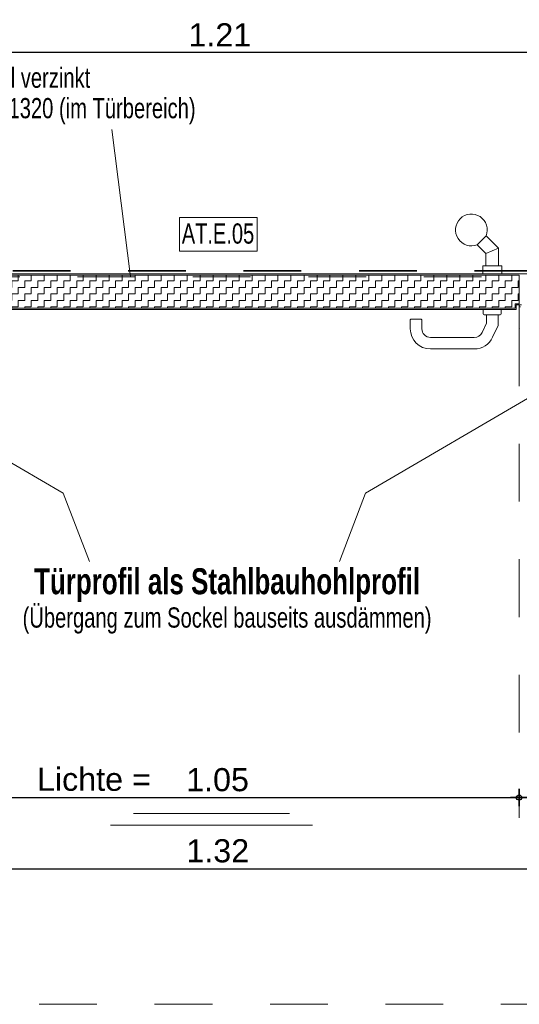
# Model space of a CAD drawing. Header units: metres. Extents: x 1316.5 to 1415.3, y -94.1 to -52.
# Tile 548 of 656: x 1411.9 to 1412.8, y -77.4 to -75.7. Entities that reach past the tile are written whole.
import ezdxf

# ---------------------------------------------------------------- set-up
doc = ezdxf.new("R2010")
doc.units = ezdxf.units.M
doc.header["$PDMODE"] = 65
for name, pattern in [('AUSGEZOGEN', [0]), ('STRICHLINIE2_S3', [0.055, 0.04, -0.015]), ('STRICHLINIE_S4', [0.008, 0.006, -0.002]), ('STRICHPUNKT2_S5', [0.1, 0.07, -0.01, 0.01, -0.01]), ('VERDECKT2_S2', [0.03, 0.02, -0.01])]:
    doc.linetypes.add(name, pattern=pattern)
doc.layers.add('XR$3$_42154', color=7, linetype='Continuous')
for name, color, linetype, lineweight in [('XR$3$Achsen', 4, 'AUSGEZOGEN', 13), ('XR$3$Maßlinie 1_50', 7, 'AUSGEZOGEN', 25), ('XR$3$Muster', 4, 'AUSGEZOGEN', 13), ('XR$3$SNL_D_BD_FL_250', 7, 'AUSGEZOGEN', 18), ('XR$3$Text 1_100', 3, 'AUSGEZOGEN', 18), ('XR$3$Wand Mauerwerk tr_1', 42, 'AUSGEZOGEN', 18)]:
    doc.layers.add(name, color=color, linetype=linetype, lineweight=lineweight)
doc.styles.add('ARIAL', font='arial.ttf')
doc.dimstyles.new('DIMSTYLE_26', dxfattribs={"dimtxt": 0.04, "dimasz": 0.03, "dimexe": 0, "dimexo": 1e-06, "dimgap": 0.02, "dimtad": 2, "dimrnd": 0.005, "dimzin": 4, "dimdsep": 46, "dimtxsty": 'ARIAL', "dimblk1": 'ALL_ML_KREIS', "dimblk2": 'ALL_ML_KREIS', "dimsah": 1, "dimcen": 0, "dimse1": 1, "dimse2": 1, "dimclrd": 7, "dimclre": 7, "dimclrt": 7, "dimadec": 0, "dimazin": 0, "dimtfac": 1, "dimtdec": 0, "dimtix": 1, "dimtmove": 2, "dimatfit": 3, "dimfxl": 0, "dimtzin": 0, "dimlwd": 0, "dimlwe": 25, "dimarcsym": 0})
doc.dimstyles.new('DIMSTYLE_27', dxfattribs={"dimtxt": 0.04, "dimasz": 0.03, "dimexe": 0, "dimexo": 1e-06, "dimgap": 0.02, "dimtad": 2, "dimrnd": 0.005, "dimzin": 4, "dimdsep": 46, "dimtxsty": 'ARIAL', "dimblk1": 'ALL_ML_KREIS', "dimblk2": 'ALL_ML_KREIS', "dimsah": 1, "dimcen": 0, "dimse1": 1, "dimse2": 1, "dimclrd": 7, "dimclre": 7, "dimclrt": 7, "dimadec": 0, "dimazin": 0, "dimtfac": 1, "dimtdec": 0, "dimtix": 1, "dimtmove": 2, "dimatfit": 3, "dimfxl": 0, "dimtzin": 0, "dimlwd": 0, "dimlwe": 25, "dimarcsym": 0})
doc.dimstyles.new('DIMSTYLE_5', dxfattribs={"dimtxt": 0.04, "dimasz": 0.03, "dimexe": 0, "dimexo": 1e-06, "dimgap": 0.02, "dimtad": 2, "dimdec": 1, "dimlfac": 100, "dimrnd": 0.5, "dimzin": 4, "dimdsep": 46, "dimtxsty": 'ARIAL', "dimblk1": 'ALL_ML_KREIS', "dimblk2": 'ALL_ML_KREIS', "dimsah": 1, "dimcen": 0, "dimse1": 1, "dimse2": 1, "dimclrd": 7, "dimclre": 7, "dimclrt": 7, "dimadec": 0, "dimazin": 0, "dimtfac": 1, "dimtdec": 0, "dimtix": 1, "dimtmove": 2, "dimatfit": 3, "dimfxl": 0, "dimtvp": 1.2, "dimtzin": 0, "dimlwd": 0, "dimlwe": 25, "dimarcsym": 0})

# ---------------------------------------------------------------- blocks, each defined once
blk = doc.blocks.new('ALL_ML_KREIS')
at = {"color": 0, "linetype": 'ByBlock', "lineweight": -2}
for p, q in [((-1, 0), (0.5, 0)), ((0, -0.5), (0, 0.5))]:
    blk.add_line(p, q, dxfattribs=at)
blk.add_circle((0, 0), 0.15, dxfattribs=at)
blk = doc.blocks.new('*D227')
at = {"layer": 'DEFPOINTS', "color": 7, "linetype": 'AUSGEZOGEN', "lineweight": 25, "transparency": 33554687}
for p in [(1411.6688, -75.7776), (1412.8788, -76.0373), (1411.6688, -76.1346)]:
    blk.add_point(p, dxfattribs=at)
at = {"layer": 'XR$3$Maßlinie 1_50', "color": 7, "linetype": 'AUSGEZOGEN', "lineweight": -2, "transparency": 33554687}
blk.add_line((1411.6688, -75.7776), (1412.8788, -75.7776), dxfattribs=at)
at = {"layer": 'XR$3$Maßlinie 1_50', "color": 7, "linetype": 'AUSGEZOGEN', "lineweight": 25, "transparency": 33554687, "xscale": 0.03, "yscale": 0.03, "zscale": 0.03, "rotation": 180}
blk.add_blockref('ALL_ML_KREIS', (1411.6688, -75.7776), dxfattribs=at)
at = {"layer": 'XR$3$Maßlinie 1_50', "color": 7, "linetype": 'AUSGEZOGEN', "lineweight": 25, "transparency": 33554687, "xscale": 0.03, "yscale": 0.03, "zscale": 0.03}
blk.add_blockref('ALL_ML_KREIS', (1412.8788, -75.7776), dxfattribs=at)
at = {"layer": 'XR$3$Maßlinie 1_50', "color": 7, "linetype": 'AUSGEZOGEN', "lineweight": 25, "transparency": 33554687, "insert": (1412.2805, -75.7476), "char_height": 0.04, "width": 0.16, "attachment_point": 5, "style": 'ARIAL'}
blk.add_mtext('\\A1;{\\A1;{1.21\\H0.026400;\\S^ ;}}', dxfattribs=at)
blk = doc.blocks.new('*D234')
at = {"layer": 'DEFPOINTS', "color": 7, "linetype": 'AUSGEZOGEN', "lineweight": 25, "transparency": 33554687}
for p in [(1411.6138, -76.3756), (1412.9338, -76.4088), (1411.6138, -77.1912)]:
    blk.add_point(p, dxfattribs=at)
at = {"layer": 'XR$3$Maßlinie 1_50', "color": 7, "linetype": 'AUSGEZOGEN', "lineweight": -2, "transparency": 33554687}
blk.add_line((1411.6138, -77.1912), (1412.9338, -77.1912), dxfattribs=at)
at = {"layer": 'XR$3$Maßlinie 1_50', "color": 7, "linetype": 'AUSGEZOGEN', "lineweight": 25, "transparency": 33554687, "xscale": 0.03, "yscale": 0.03, "zscale": 0.03, "rotation": 180}
blk.add_blockref('ALL_ML_KREIS', (1411.6138, -77.1912), dxfattribs=at)
at = {"layer": 'XR$3$Maßlinie 1_50', "color": 7, "linetype": 'AUSGEZOGEN', "lineweight": 25, "transparency": 33554687, "xscale": 0.03, "yscale": 0.03, "zscale": 0.03}
blk.add_blockref('ALL_ML_KREIS', (1412.9338, -77.1912), dxfattribs=at)
at = {"layer": 'XR$3$Maßlinie 1_50', "color": 7, "linetype": 'AUSGEZOGEN', "lineweight": 25, "transparency": 33554687, "insert": (1412.2769, -77.1605), "char_height": 0.04, "width": 0.16, "attachment_point": 5, "style": 'ARIAL'}
blk.add_mtext('\\A1;{\\A1;{1.32\\H0.026400;\\S^ ;}}', dxfattribs=at)
blk = doc.blocks.new('*D293')
at = {"layer": 'DEFPOINTS', "color": 7, "linetype": 'AUSGEZOGEN', "lineweight": 25, "transparency": 33554687}
for p in [(1411.7488, -76.2383), (1412.7988, -76.2418), (1411.7488, -77.068)]:
    blk.add_point(p, dxfattribs=at)
at = {"layer": 'XR$3$Maßlinie 1_50', "color": 7, "linetype": 'AUSGEZOGEN', "lineweight": -2, "transparency": 33554687}
blk.add_line((1411.7488, -77.068), (1412.7988, -77.068), dxfattribs=at)
at = {"layer": 'XR$3$Maßlinie 1_50', "color": 7, "linetype": 'AUSGEZOGEN', "lineweight": 25, "transparency": 33554687, "xscale": 0.03, "yscale": 0.03, "zscale": 0.03, "rotation": 180}
blk.add_blockref('ALL_ML_KREIS', (1411.7488, -77.068), dxfattribs=at)
at = {"layer": 'XR$3$Maßlinie 1_50', "color": 7, "linetype": 'AUSGEZOGEN', "lineweight": 25, "transparency": 33554687, "xscale": 0.03, "yscale": 0.03, "zscale": 0.03}
blk.add_blockref('ALL_ML_KREIS', (1412.7988, -77.068), dxfattribs=at)
at = {"layer": 'XR$3$Maßlinie 1_50', "color": 7, "linetype": 'AUSGEZOGEN', "lineweight": 25, "transparency": 33554687, "insert": (1412.2765, -77.0374), "char_height": 0.04, "width": 0.16, "attachment_point": 5, "style": 'ARIAL'}
blk.add_mtext('\\A1;{\\A1;{1.05\\H0.026400;\\S^ ;}}', dxfattribs=at)
blk = doc.blocks.new('*D294')
at = {"layer": 'DEFPOINTS', "color": 7, "linetype": 'AUSGEZOGEN', "lineweight": 25, "transparency": 33554687}
for p in [(1412.7988, -76.2418), (1412.9338, -76.3468), (1412.7988, -77.068)]:
    blk.add_point(p, dxfattribs=at)
at = {"layer": 'XR$3$Maßlinie 1_50', "color": 7, "linetype": 'AUSGEZOGEN', "lineweight": -2, "transparency": 33554687}
blk.add_line((1412.7988, -77.068), (1412.9338, -77.068), dxfattribs=at)
at = {"layer": 'XR$3$Maßlinie 1_50', "color": 7, "linetype": 'AUSGEZOGEN', "lineweight": 25, "transparency": 33554687, "xscale": 0.03, "yscale": 0.03, "zscale": 0.03, "rotation": 180}
blk.add_blockref('ALL_ML_KREIS', (1412.7988, -77.068), dxfattribs=at)
at = {"layer": 'XR$3$Maßlinie 1_50', "color": 7, "linetype": 'AUSGEZOGEN', "lineweight": 25, "transparency": 33554687, "xscale": 0.03, "yscale": 0.03, "zscale": 0.03}
blk.add_blockref('ALL_ML_KREIS', (1412.9338, -77.068), dxfattribs=at)
at = {"layer": 'XR$3$Maßlinie 1_50', "color": 7, "linetype": 'AUSGEZOGEN', "lineweight": 25, "transparency": 33554687, "insert": (1412.8825, -77.0373), "char_height": 0.04, "width": 0.16, "attachment_point": 5, "style": 'ARIAL'}
blk.add_mtext('\\A1;{\\A1;{13\\H0.026400;\\S5^ ;}}', dxfattribs=at)

msp = doc.modelspace()

# ---------------------------------------------------------------- hatches: boundary and pattern name
at = {"layer": 'XR$3$Muster', "linetype": 'AUSGEZOGEN', "lineweight": 13, "transparency": 33554687}
h = msp.add_hatch(dxfattribs=at)
h.set_pattern_fill('MUSTER', color=4, scale=0.01125, angle=90, style=0, pattern_type=2)
h.set_pattern_definition([(90, (-0.0225, 0.0225), (-0.01125, 0.01125), [0.01125, -0.01125]), (180, (-0.0225, 0.0225), (-0.01125, -0.01125), [0.01125, -0.01125])])
h.paths.add_polyline_path([(1412.7985, -76.1638), (1411.7491, -76.1638), (1411.7486, -76.1643), (1411.7486, -76.2126), (1411.7491, -76.2131), (1411.7546, -76.2131), (1411.7556, -76.2141), (1411.7556, -76.2205), (1411.7561, -76.221), (1412.7915, -76.221), (1412.792, -76.2205), (1412.792, -76.2141), (1412.793, -76.2131), (1412.7985, -76.2131), (1412.799, -76.2126), (1412.799, -76.1643)], flags=0)

# ---------------------------------------------------------------- linework, layer by layer
at = {"layer": 'XR$3$_42154', "color": 7, "linetype": 'STRICHLINIE2_S3', "lineweight": 13, "transparency": 33554687}
msp.add_line((1412.7988, -76.2556), (1412.7988, -77.1033), dxfattribs=at)
at = {"layer": 'XR$3$Achsen', "color": 4, "linetype": 'STRICHPUNKT2_S5', "lineweight": 35, "transparency": 33554687}
msp.add_line((1410.1216, -76.1564), (1414.9249, -76.1564), dxfattribs=at)
at = {"layer": 'XR$3$SNL_D_BD_FL_250', "color": 7, "linetype": 'AUSGEZOGEN', "lineweight": 13, "transparency": 33554687}
for p, q in [((1412.7418, -76.0954), (1412.7263, -76.111)), ((1412.7414, -76.1261), (1412.7263, -76.111)), ((1412.7634, -76.117), (1412.7418, -76.0954)), ((1412.7524, -76.1216), (1412.7414, -76.1261)), ((1412.7414, -76.1474), (1412.7414, -76.1261)), ((1412.7524, -76.1216), (1412.7634, -76.117)), ((1412.7634, -76.1474), (1412.7634, -76.117)), ((1412.8183, -76.1614), (1411.7293, -76.1614)), ((1412.7159, -76.1614), (1412.7489, -76.1614)), ((1412.7359, -76.1614), (1412.7359, -76.1484)), ((1412.7359, -76.1614), (1412.7689, -76.1614)), ((1412.7679, -76.1474), (1412.7369, -76.1474)), ((1412.7689, -76.1614), (1412.7689, -76.1484)), ((1411.7491, -76.1638), (1412.7985, -76.1638)), ((1412.799, -76.1643), (1412.799, -76.2126)), ((1412.7985, -76.2131), (1412.793, -76.2131)), ((1411.7543, -76.2234), (1412.7933, -76.2234)), ((1412.7915, -76.221), (1411.7561, -76.221)), ((1412.7365, -76.2304), (1412.7365, -76.2234)), ((1412.768, -76.2234), (1412.7365, -76.2234)), ((1412.768, -76.2234), (1412.768, -76.2304)), ((1412.792, -76.2141), (1412.792, -76.2205)), ((1412.7938, -76.2229), (1412.7938, -76.2154)), ((1412.7943, -76.2149), (1412.8033, -76.2149)), ((1412.7988, -76.2189), (1412.7988, -76.2559)), ((1412.6114, -76.2399), (1412.6104, -76.2409)), ((1412.6104, -76.2409), (1412.6104, -76.2414)), ((1412.6104, -76.2564), (1412.6104, -76.2414)), ((1412.6294, -76.2399), (1412.6114, -76.2399)), ((1412.6294, -76.2399), (1412.6304, -76.2409)), ((1412.6304, -76.2409), (1412.6304, -76.2414)), ((1412.6304, -76.2414), (1412.6304, -76.2564)), ((1412.7349, -76.2627), (1412.7424, -76.2467)), ((1412.766, -76.2324), (1412.7385, -76.2324)), ((1412.7385, -76.2324), (1412.766, -76.2324)), ((1412.7424, -76.2464), (1412.7424, -76.2324)), ((1412.7424, -76.2467), (1412.7424, -76.2464)), ((1412.7624, -76.2324), (1412.7624, -76.2464)), ((1412.7624, -76.2464), (1412.7624, -76.2511)), ((1412.7624, -76.2511), (1412.753, -76.2712)), ((1412.7988, -76.2521), (1412.7988, -76.2559)), ((1412.7988, -76.2521), (1412.7988, -76.2559)), ((1412.6454, -76.2714), (1412.7213, -76.2714)), ((1412.7213, -76.2914), (1412.6454, -76.2914))]:
    msp.add_line(p, q, dxfattribs=at)
msp.add_lwpolyline([(1412.8012, -76.2184), (1412.799, -76.2184), (1412.7989, -76.2183), (1412.7988, -76.2182), (1412.7988, -76.2172), (1412.7992, -76.2161), (1412.7999, -76.2157)], dxfattribs=at)
for centre, radius, start, end in [((1412.7162, -76.0854), 0.0275, 338.5782, 291.4218), ((1412.7369, -76.1484), 0.001, 90, 180), ((1412.7679, -76.1484), 0.001, 0, 90), ((1412.7985, -76.1643), 0.0005, 359.9991, 90.0009), ((1412.793, -76.2141), 0.001, 89.9997, 180.0003), ((1412.7985, -76.2126), 0.0005, 270.0018, 359.9982), ((1412.7385, -76.2304), 0.002, 180, 270), ((1412.766, -76.2304), 0.002, 270, 0), ((1412.7915, -76.2205), 0.0005, 270.0009, 359.9991), ((1412.7933, -76.2229), 0.0005, 270.0019, 359.9981), ((1412.7943, -76.2154), 0.0005, 89.9993, 180.0007), ((1412.7993, -76.2189), 0.0005, 89.9983, 180.007), ((1412.6454, -76.2564), 0.035, 180, 270), ((1412.6454, -76.2564), 0.015, 180, 270), ((1412.7213, -76.2564), 0.015, 270, 335), ((1412.7993, -76.2559), 0.0005, 180.0006, 269.9994), ((1412.7213, -76.2564), 0.035, 270, 335)]:
    msp.add_arc(centre, radius, start, end, dxfattribs=at)
at = {"layer": 'XR$3$Text 1_100', "color": 3, "linetype": 'AUSGEZOGEN', "lineweight": 18, "transparency": 33554687}
msp.add_lwpolyline([(1412.2105, -76.1224), (1412.345, -76.1224), (1412.345, -76.0641), (1412.2105, -76.0641), (1412.2105, -76.1224)], dxfattribs=at)
at = {"layer": 'XR$3$Wand Mauerwerk tr_1', "color": 4, "linetype": 'AUSGEZOGEN', "lineweight": 13, "transparency": 33554687}
msp.add_line((1412.0936, -75.9116), (1412.1256, -76.1664), dxfattribs=at)
at = {"layer": 'XR$3$Wand Mauerwerk tr_1', "color": 7, "linetype": 'VERDECKT2_S2', "lineweight": 13, "transparency": 33554687}
msp.add_line((1412.9338, -76.1664), (1411.6138, -76.1664), dxfattribs=at)
at = {"layer": 'XR$3$Wand Mauerwerk tr_1', "color": 7, "linetype": 'AUSGEZOGEN', "lineweight": 13, "transparency": 33554687}
for p, q in [((1412.0092, -76.5412), (1411.6077, -76.3064)), ((1412.5329, -76.5412), (1412.9344, -76.3064)), ((1412.0545, -76.6597), (1412.0092, -76.5412)), ((1412.4876, -76.6597), (1412.5329, -76.5412)), ((1412.131, -77.0958), (1412.401, -77.0958)), ((1412.091, -77.1158), (1412.441, -77.1158))]:
    msp.add_line(p, q, dxfattribs=at)
at = {"layer": 'XR$3$Wand Mauerwerk tr_1', "color": 7, "linetype": 'STRICHLINIE_S4', "lineweight": 18, "transparency": 33554687}
msp.add_line((1415.2675, -77.426), (1407.6465, -77.426), dxfattribs=at)

# ---------------------------------------------------------------- texts
at = {"layer": 'XR$3$Maßlinie 1_50', "color": 7, "linetype": 'AUSGEZOGEN', "lineweight": 25, "transparency": 33554687, "insert": (1411.9637, -77.057), "char_height": 0.04, "width": 0.233346, "attachment_point": 7, "style": 'ARIAL'}
msp.add_mtext('\\W1.00;Lichte = ', dxfattribs=at)
at = {"layer": 'XR$3$Text 1_100', "color": 3, "linetype": 'AUSGEZOGEN', "lineweight": 18, "transparency": 33554687, "line_spacing_factor": 0.903614, "style": 'ARIAL'}
for s, insert, char_height, width, attachment_point in [('\\A1;{\\fArial|i0|b0;\\H0.035000;\\W0.714286;\\C3;Winkel verzinkt }\\P{\\fArial|i0|b0;\\H0.035000;\\W0.714286;\\C3;40x4x1320 (im Türbereich)}\\P', (1411.8212, -75.8043), 0.035, 0.43212, 1), ('\\A1;{\\fArial|i0|b1;\\H0.045000;\\W0.714286;\\C3;Türprofil als Stahlbauhohlprofil}\\P{\\fArial|i0|b0;\\H0.035000;\\W0.714286;\\C3;(Übergang zum Sockel bauseits ausdämmen)}\\P', (1412.293, -76.6711), 0.045, 0.872691, 2)]:
    msp.add_mtext(s, dxfattribs=dict(at, insert=insert, char_height=char_height, width=width, attachment_point=attachment_point))
at = {"layer": 'XR$3$Text 1_100', "color": 3, "linetype": 'AUSGEZOGEN', "lineweight": 18, "transparency": 33554687, "insert": (1412.2146, -76.1096), "char_height": 0.035, "width": 0.138655, "attachment_point": 7, "style": 'ARIAL'}
msp.add_mtext('\\W0.71;AT.E.05', dxfattribs=at)

# ---------------------------------------------------------------- dimensions: what is measured, and where the dimension line sits
at = {"layer": 'XR$3$Maßlinie 1_50', "color": 7, "linetype": 'AUSGEZOGEN', "lineweight": 25, "transparency": 33554687}
for base, p1, p2, dimstyle, picture, middle in [((1412.8788, -75.7776), (1411.6688, -76.1346), (1412.8788, -76.0373), 'DIMSTYLE_26', '*D227', (1412.2805, -75.7476)), ((1412.7988, -77.068), (1411.7488, -76.2383), (1412.7988, -76.2418), 'DIMSTYLE_27', '*D293', (1412.2765, -77.0374)), ((1412.9338, -77.068), (1412.7988, -76.2418), (1412.9338, -76.3468), 'DIMSTYLE_5', '*D294', (1412.8825, -77.0373)), ((1412.9338, -77.1912), (1411.6138, -76.3756), (1412.9338, -76.4088), 'DIMSTYLE_27', '*D234', (1412.2769, -77.1605))]:
    dim = msp.add_linear_dim(base=base, p1=p1, p2=p2, dimstyle=dimstyle, override={"dimpost": '<>', "dimclrd": 7, "dimclre": 7, "dimclrt": 7, "dimlwd": 0, "dimlwe": 25}, dxfattribs=at)
    dim.commit()
    dim.dimension.update_dxf_attribs({"geometry": picture, "text_midpoint": middle, "dimtype": 160})

doc.saveas('drawing.dxf')
